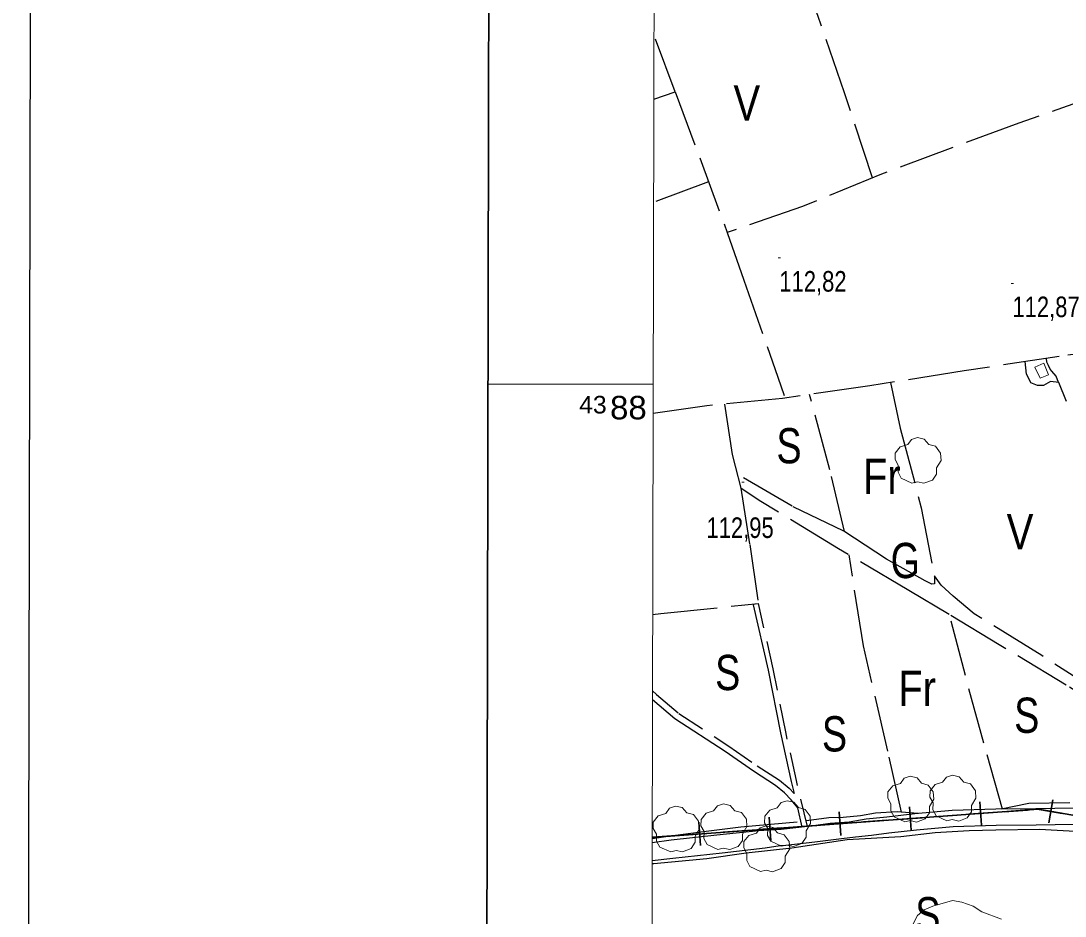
# Model space of a CAD drawing. Extents: x 483840 to 488445, y 4386047 to 4389027.
# Drawn here: x 483839.6 to 484284.3, y 4387773.5 to 4388154.7 of the extents above; entities that cross this region are included whole.
import ezdxf
from ezdxf.enums import TextEntityAlignment as Align

# ---------------------------------------------------------------- set-up
doc = ezdxf.new("R2010")
doc.units = 0
doc.header["$LTSCALE"] = 4
for name, pattern in [('DOTTED', [1.5, 0.3, -1.2]), ('LONG_DASHED', [7.5, 6, -1.5]), ('MEDIUM_DASHED', [4.5, 3, -1.5])]:
    doc.linetypes.add(name, pattern=pattern)
for name, color, linetype, lineweight in [('1', 7, 'Continuous', 13), ('2', 7, 'DOTTED', 13), ('25', 7, 'LONG_DASHED', 25), ('29', 7, 'Continuous', 13), ('34', 7, 'Continuous', 35), ('36', 7, 'Continuous', 25), ('38', 7, 'Continuous', 25), ('47', 7, 'Continuous', 35), ('7', 7, 'Continuous', 13), ('9', 7, 'Continuous', 13)]:
    doc.layers.add(name, color=color, linetype=linetype, lineweight=lineweight)
doc.layers.add('31', color=7, linetype='Continuous')

msp = doc.modelspace()

# ---------------------------------------------------------------- linework, layer by layer
at = {"layer": '1'}
msp.add_line((484108.86, 4388000), (484038.49, 4388000), dxfattribs=at)
at = {"layer": '1', "lineweight": 25}
msp.add_lwpolyline([(483845.33, 4389027.42), (488445.32, 4389018.55), (488439.58, 4386047.03), (483839.59, 4386055.9), (483845.33, 4389027.2)], dxfattribs=at)
at = {"layer": '1', "lineweight": 35}
msp.add_lwpolyline([(484040.1, 4388831.88), (487756.5, 4388824.71), (487751.76, 4386369.72), (484035.36, 4386376.89)], close=True, dxfattribs=at)
at = {"layer": '1'}
msp.add_lwpolyline([(484110.5, 4388760.3), (487685.8, 4388753.5), (487681.9, 4386441.2), (484105.5, 4386448.1)], close=True, dxfattribs=at)
at = {"layer": '25'}
for p, q in [((484118.29, 4388124.46), (484140.45, 4388064.58)), ((484132.47, 4388086.16), (484109.02, 4388077.32))]:
    msp.add_line(p, q, dxfattribs=at)
for points in [[(484202.33, 4388087.9), (484190.36, 4388124.07), (484179.01, 4388157), (484166.77, 4388187.21)], [(484109.12, 4388121.34), (484118.29, 4388124.46), (484109.18, 4388148.83)], [(484332.07, 4388138.22), (484301.4, 4388124.05), (484264.65, 4388111.16), (484206.12, 4388089.45), (484172.52, 4388075.65), (484140.45, 4388064.58), (484147.46, 4388044.27), (484161.96, 4388002.9), (484164.71, 4387995.21)], [(484375.71, 4388024.86), (484344, 4388020.78), (484309.29, 4388015.54), (484281.76, 4388011.77), (484241.25, 4388005.61), (484201.1, 4387999.27), (484163.93, 4387993.86), (484131.77, 4387990.75), (484108.83, 4387987.46)], [(484284.92, 4387992.62), (484281.57, 4388000.65), (484278.05, 4388001.06), (484275.13, 4387999.39), (484272.49, 4387999.43), (484269.74, 4388000.57), (484268.9, 4388002.39), (484267.92, 4388004.2), (484267.24, 4388009.57)], [(484281.54, 4388000.65), (484280.55, 4388003.43), (484278.72, 4388005.5), (484277.99, 4388006.42), (484277.29, 4388007.93), (484276.45, 4388009.39), (484276.4, 4388010.96)], [(484209.96, 4388000.68), (484214.09, 4387981.2), (484223.05, 4387947.37), (484228.65, 4387918.44)], [(484139.21, 4387991.48), (484142.48, 4387970.06), (484143.8, 4387965.03)], [(484190.34, 4387937.24), (484184.14, 4387963.57), (484175.5, 4387995.55)], [(484143.8, 4387965.03), (484146.2, 4387955.66), (484149.99, 4387931.72), (484153.66, 4387906.59)], [(484327.98, 4387852.92), (484300.17, 4387867.8), (484274.35, 4387884.42), (484245.57, 4387902.23), (484236.65, 4387909.69), (484231.58, 4387914.42), (484228.65, 4387918.44), (484228.67, 4387914.99), (484227.56, 4387914.79), (484224.75, 4387916.19), (484208.19, 4387925.54), (484190.09, 4387937.4), (484168.04, 4387947.97), (484144.69, 4387961.55)], [(484330.2, 4387846.84), (484322.41, 4387849.66), (484306.53, 4387858.13), (484284.73, 4387871.89), (484256.19, 4387889.04), (484234.97, 4387901.91), (484217.72, 4387912.07), (484187.82, 4387929.91), (484153.99, 4387950.46), (484146.2, 4387955.66)], [(484214.65, 4387817.73), (484208.74, 4387843.75), (484198.48, 4387888.61), (484192.27, 4387927.26)], [(484108.64, 4387901.9), (484112.19, 4387902.4), (484153.66, 4387906.59)], [(484257.71, 4387819.07), (484249.68, 4387847.09), (484241.83, 4387875.88), (484234.97, 4387901.91)], [(484221.61, 4387817.13), (484212.72, 4387817.89), (484203.51, 4387817.34), (484197.13, 4387816.23), (484189.72, 4387815.55), (484183.64, 4387815.33), (484174.15, 4387814.1)], [(484286.3, 4387821.77), (484268.9, 4387821.48), (484257.12, 4387819.07)], [(484108.44, 4387806.58), (484116.23, 4387807.65), (484130.29, 4387809.56), (484146.27, 4387811.55), (484171.9, 4387813.84)], [(484340.69, 4387804.59), (484329.07, 4387804.66), (484313.34, 4387808.1), (484305.76, 4387809.06), (484299.71, 4387809.52), (484291.07, 4387809.35), (484273.34, 4387810.38), (484254.78, 4387810.05), (484243.46, 4387809.82), (484229.02, 4387808.97), (484214.38, 4387807.23), (484191.54, 4387806.04), (484167.98, 4387802.48), (484148.51, 4387800.27), (484131.69, 4387797.87), (484109.22, 4387795.77), (484108.41, 4387795.71)]]:
    msp.add_lwpolyline(points, dxfattribs=at)
at = {"layer": '29'}
for points in [[(484219.09, 4387957.84), (484214.55, 4387959.96), (484213.14, 4387962.5), (484213.24, 4387965.48), (484211.87, 4387967.89), (484211.91, 4387970.64), (484214.07, 4387973.24), (484217.26, 4387974.24), (484218.91, 4387976.43), (484221.48, 4387977.26), (484224.34, 4387976.61), (484226.29, 4387974.34), (484229.1, 4387973.52), (484231.23, 4387970.67), (484231.47, 4387967.54), (484229.59, 4387964.39), (484229.59, 4387961.71), (484227.77, 4387959.1), (484224.15, 4387957.76), (484221.38, 4387958.39)], [(484215.98, 4387813.62), (484211.44, 4387815.74), (484210.03, 4387818.28), (484210.13, 4387821.26), (484208.76, 4387823.67), (484208.8, 4387826.42), (484210.96, 4387829.02), (484214.15, 4387830.02), (484215.8, 4387832.21), (484218.37, 4387833.04), (484221.23, 4387832.39), (484223.18, 4387830.12), (484225.99, 4387829.3), (484228.12, 4387826.45), (484228.36, 4387823.32), (484226.48, 4387820.17), (484226.48, 4387817.49), (484224.66, 4387814.88), (484221.04, 4387813.54), (484218.27, 4387814.17)], [(484233.96, 4387814.07), (484229.42, 4387816.19), (484228.01, 4387818.73), (484228.11, 4387821.71), (484226.74, 4387824.12), (484226.78, 4387826.87), (484228.94, 4387829.47), (484232.13, 4387830.47), (484233.78, 4387832.66), (484236.35, 4387833.49), (484239.21, 4387832.84), (484241.16, 4387830.57), (484243.97, 4387829.75), (484246.1, 4387826.9), (484246.34, 4387823.77), (484244.46, 4387820.62), (484244.46, 4387817.94), (484242.64, 4387815.33), (484239.02, 4387813.99), (484236.25, 4387814.62)], [(484163.56, 4387803.22), (484159.02, 4387805.34), (484157.61, 4387807.88), (484157.71, 4387810.86), (484156.34, 4387813.27), (484156.38, 4387816.02), (484158.54, 4387818.62), (484161.73, 4387819.62), (484163.38, 4387821.81), (484165.95, 4387822.64), (484168.81, 4387821.99), (484170.76, 4387819.72), (484173.57, 4387818.9), (484175.7, 4387816.05), (484175.94, 4387812.92), (484174.06, 4387809.77), (484174.06, 4387807.09), (484172.24, 4387804.48), (484168.62, 4387803.14), (484165.85, 4387803.77)], [(484116.33, 4387800.86), (484111.75, 4387802.9), (484110.3, 4387805.41), (484110.35, 4387808.39), (484108.93, 4387810.78), (484108.93, 4387813.53), (484111.04, 4387816.17), (484114.21, 4387817.22), (484115.82, 4387819.44), (484118.38, 4387820.31), (484121.25, 4387819.71), (484123.24, 4387817.48), (484126.06, 4387816.71), (484128.24, 4387813.9), (484128.54, 4387810.77), (484126.71, 4387807.59), (484126.76, 4387804.91), (484124.98, 4387802.27), (484121.39, 4387800.86), (484118.61, 4387801.45)], [(484136.42, 4387801.88), (484131.88, 4387804), (484130.47, 4387806.54), (484130.57, 4387809.52), (484129.2, 4387811.93), (484129.24, 4387814.68), (484131.4, 4387817.28), (484134.59, 4387818.28), (484136.24, 4387820.47), (484138.81, 4387821.3), (484141.67, 4387820.65), (484143.62, 4387818.38), (484146.43, 4387817.56), (484148.56, 4387814.71), (484148.8, 4387811.58), (484146.92, 4387808.43), (484146.92, 4387805.75), (484145.1, 4387803.14), (484141.48, 4387801.8), (484138.71, 4387802.43)], [(484154.64, 4387792.48), (484150.1, 4387794.6), (484148.69, 4387797.14), (484148.79, 4387800.12), (484147.42, 4387802.53), (484147.46, 4387805.28), (484149.62, 4387807.88), (484152.81, 4387808.88), (484154.46, 4387811.07), (484157.03, 4387811.9), (484159.89, 4387811.25), (484161.84, 4387808.98), (484164.65, 4387808.16), (484166.78, 4387805.31), (484167.02, 4387802.18), (484165.14, 4387799.03), (484165.14, 4387796.35), (484163.32, 4387793.74), (484159.7, 4387792.4), (484156.93, 4387793.03)]]:
    msp.add_lwpolyline(points, close=True, dxfattribs=at)
at = {"layer": '34'}
for p, q in [((484247.97, 4387822.19), (484248.69, 4387812.22)), ((484279.04, 4387823.02), (484277.33, 4387813.17)), ((484188.13, 4387817.84), (484188.85, 4387807.87)), ((484218.05, 4387820.02), (484218.77, 4387810.04)), ((484268.28, 4387818.66), (484258.3, 4387817.93)), ((484283.11, 4387817.24), (484273.26, 4387818.95)), ((484128.28, 4387813.49), (484129.01, 4387803.51)), ((484158.21, 4387815.66), (484158.93, 4387805.69)), ((484193.48, 4387813.22), (484183.5, 4387812.49)), ((484208.44, 4387814.3), (484198.46, 4387813.58)), ((484223.4, 4387815.39), (484213.42, 4387814.67)), ((484238.36, 4387816.48), (484228.38, 4387815.76)), ((484253.32, 4387817.57), (484243.34, 4387816.84)), ((484133.63, 4387808.86), (484123.66, 4387808.14)), ((484148.59, 4387809.95), (484138.62, 4387809.23)), ((484163.55, 4387811.04), (484153.58, 4387810.32)), ((484178.52, 4387812.13), (484168.54, 4387811.4)), ((484118.67, 4387807.78), (484108.7, 4387807.05))]:
    msp.add_line(p, q, dxfattribs=at)
msp.add_lwpolyline([(484742, 4388368), (484968, 4388081), (484988, 4388018), (485030, 4387786), (485030, 4387747), (484843, 4387760), (484712, 4387762), (484623, 4387793), (484342, 4387807), (484273, 4387819), (484108.44, 4387807.03)], dxfattribs=at)
at = {"layer": '36'}
for points in [[(484296.23, 4387819.57), (484271.85, 4387819.17), (484254.85, 4387819.04), (484236.24, 4387818.52), (484220.25, 4387816.99), (484208.34, 4387815.67), (484199.57, 4387814.74), (484192.4, 4387813.48), (484184.31, 4387812.87), (484177.12, 4387811.96), (484174.63, 4387811.68)], [(484296.36, 4387812.58), (484271.93, 4387812.18), (484254.98, 4387812.05), (484236.67, 4387811.54), (484220.97, 4387810.03), (484209.3, 4387808.74), (484201.82, 4387807.75), (484195.07, 4387807.06), (484189.06, 4387806.36), (484177.76, 4387804.99), (484164.03, 4387803.43), (484162.95, 4387803.36), (484156.54, 4387802.4), (484138.3, 4387800.35), (484117.28, 4387798.01), (484108.42, 4387797.03)], [(484174.63, 4387811.68), (484163.41, 4387810.4), (484162.48, 4387810.34), (484153.9, 4387809.75), (484136.02, 4387807.99), (484116.51, 4387805.89), (484108.43, 4387804.72)]]:
    msp.add_lwpolyline(points, dxfattribs=at)
at = {"layer": '38'}
msp.add_line((484172.38, 4387811.42), (484170.49, 4387819.57), dxfattribs=at)
for points in [[(484151.47, 4387906.09), (484157.85, 4387878.25), (484163.11, 4387851.55), (484167.7, 4387830.79), (484168.96, 4387825.76)], [(484170.49, 4387819.57), (484167.66, 4387823.03), (484164.85, 4387825.94), (484160.93, 4387829.14), (484151.66, 4387835.15), (484139.46, 4387843.57), (484118.1, 4387857.52), (484108.57, 4387865.65)]]:
    msp.add_lwpolyline(points, dxfattribs=at)
at = {"layer": '38', "linetype": 'MEDIUM_DASHED'}
for points in [[(484174.63, 4387811.68), (484169.88, 4387831.3), (484165.31, 4387852.01), (484160.04, 4387878.71), (484153.66, 4387906.59)], [(484108.57, 4387869.41), (484110.32, 4387867.86), (484119.79, 4387859.79), (484141.03, 4387845.91), (484153.22, 4387837.5), (484162.6, 4387831.42), (484166.76, 4387828.02), (484168.96, 4387825.76)]]:
    msp.add_lwpolyline(points, dxfattribs=at)
at = {"layer": '47', "lineweight": 13}
msp.add_lwpolyline([(484271.35, 4388007.26), (484275.29, 4388008.96), (484277.17, 4388003.95), (484273.66, 4388002.49)], close=True, dxfattribs=at)
at = {"layer": '7'}
for p, q in [((484162.1, 4388053.76), (484163.1, 4388053.76)), ((484261.37, 4388042.9), (484262.37, 4388042.9)), ((484146.61, 4387958.2), (484147.61, 4387958.2)), ((484152.22, 4387906.48), (484153.22, 4387906.48))]:
    msp.add_line(p, q, dxfattribs=at)
at = {"layer": '9'}
msp.add_lwpolyline([(484219.1, 4387769.35), (484221.5, 4387773.76), (484224.31, 4387776.17), (484227.92, 4387777.77), (484236.34, 4387780.18), (484240.35, 4387779.37), (484245.16, 4387777.77), (484248.77, 4387775.36), (484257.19, 4387772.15)], dxfattribs=at)

# ---------------------------------------------------------------- texts
at = {"layer": '2', "width": 1.05}
for s, height, p in [('43', 7.5, (484089.06, 4387987.5)), ('88', 10, (484106.12, 4387985))]:
    msp.add_text(s, height=height, dxfattribs=at).set_placement(p, align=Align.RIGHT)
at = {"layer": '31'}
for s, width, p in [('V', 0.85, (484148.75, 4388112.23)), ('S', 0.8, (484166.72, 4387966.27)), ('Fr', 0.85, (484206.26, 4387953.22)), ('V', 0.85, (484265.1, 4387929.64)), ('G', 0.8, (484216.23, 4387917.41)), ('S', 0.8, (484140.61, 4387869.72)), ('Fr', 0.85, (484221.29, 4387862.99)), ('S', 0.8, (484267.97, 4387851.52)), ('S', 0.8, (484186.09, 4387843.6)), ('S', 0.8, (484225.85, 4387766.6))]:
    msp.add_text(s, height=15, dxfattribs=dict(at, width=width)).set_placement(p, align=Align.CENTER)
at = {"layer": '7', "width": 0.8}
for s, p in [('112,82', (484162.6, 4388039.39)), ('112,87', (484261.87, 4388028.53)), ('112,95', (484131.57, 4387934.5))]:
    msp.add_text(s, height=8.75, dxfattribs=at).set_placement(p)

doc.saveas('drawing.dxf')
